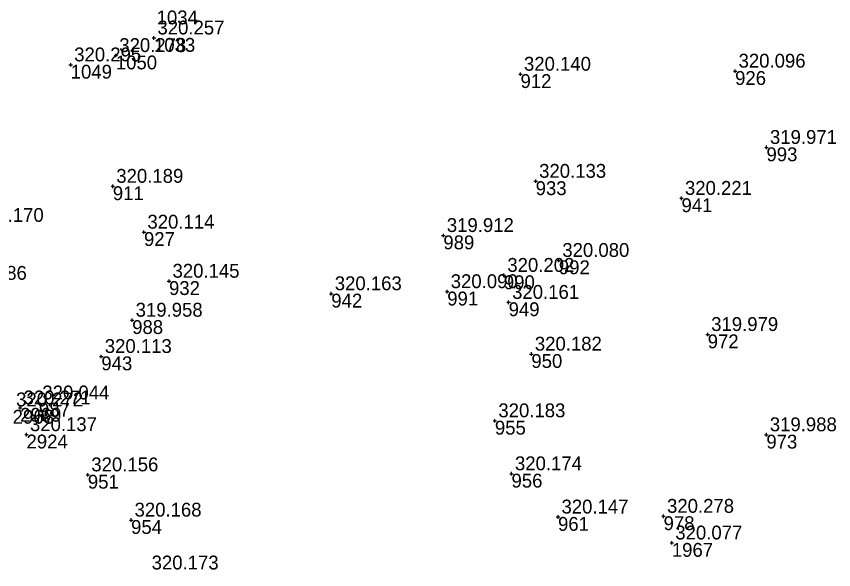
# Model space of a CAD drawing. Extents: x -829398 to -819400, y -1074439 to -1067977.
# Drawn here: x -821690.3 to -821619.6, y -1070191.9 to -1070144 of the extents above; entities that cross this region are included whole.
import ezdxf

# ---------------------------------------------------------------- set-up
doc = ezdxf.new("R2010")
doc.units = 0
for name, color, linetype in [('Vrstva 60', 7, 'Continuous'), ('Vrstva 61', 7, 'Continuous'), ('Čísla bodů_doměření_2012', 7, 'Continuous')]:
    doc.layers.add(name, color=color, linetype=linetype)

# ---------------------------------------------------------------- blocks, each defined once
blk = doc.blocks.new('BOD')
at = {"layer": 'Čísla bodů_doměření_2012'}
for p, q in [((-0.15, 0), (0.15, 0)), ((0, -0.15), (0, 0.15))]:
    blk.add_line(p, q, dxfattribs=at)

msp = doc.modelspace()

# ---------------------------------------------------------------- block references
at = {"layer": 'Vrstva 60'}
for p in [(-821678.418, -1070145.84), (-821678.418, -1070145.84), (-821681.722, -1070147.361), (-821681.722, -1070147.361), (-821685.626, -1070148.168), (-821685.626, -1070148.168), (-821646.681, -1070148.977), (-821646.681, -1070148.977), (-821628.102, -1070148.713), (-821628.102, -1070148.713), (-821625.385, -1070155.322), (-821625.385, -1070155.322), (-821625.385, -1070155.322), (-821625.385, -1070155.322), (-821645.37, -1070158.257), (-821645.37, -1070158.257), (-821645.37, -1070158.257), (-821645.37, -1070158.257), (-821681.98, -1070158.691), (-821681.98, -1070158.691), (-821681.98, -1070158.691), (-821681.98, -1070158.691), (-821632.745, -1070159.733), (-821632.745, -1070159.733), (-821632.745, -1070159.733), (-821632.745, -1070159.733), (-821679.285, -1070162.663), (-821679.285, -1070162.663), (-821679.285, -1070162.663), (-821679.285, -1070162.663), (-821653.362, -1070162.953), (-821653.362, -1070162.953), (-821653.362, -1070162.953), (-821653.362, -1070162.953), (-821643.362, -1070165.111), (-821643.362, -1070165.111), (-821643.362, -1070165.111), (-821643.362, -1070165.111), (-821677.113, -1070166.912), (-821677.113, -1070166.912), (-821677.113, -1070166.912), (-821677.113, -1070166.912), (-821648.122, -1070166.406), (-821648.122, -1070166.406), (-821648.122, -1070166.406), (-821648.122, -1070166.406), (-821663.065, -1070167.996), (-821663.065, -1070167.996), (-821663.065, -1070167.996), (-821663.065, -1070167.996), (-821653.025, -1070167.818), (-821653.025, -1070167.818), (-821653.025, -1070167.818), (-821653.025, -1070167.818), (-821647.71, -1070168.745), (-821647.71, -1070168.745), (-821647.71, -1070168.745), (-821647.71, -1070168.745), (-821680.304, -1070170.29), (-821680.304, -1070170.29), (-821680.304, -1070170.29), (-821680.304, -1070170.29), (-821630.474, -1070171.53), (-821630.474, -1070171.53), (-821630.474, -1070171.53), (-821630.474, -1070171.53), (-821645.742, -1070173.228), (-821645.742, -1070173.228), (-821645.742, -1070173.228), (-821645.742, -1070173.228), (-821682.977, -1070173.434), (-821682.977, -1070173.434), (-821682.977, -1070173.434), (-821682.977, -1070173.434), (-821688.381, -1070177.457), (-821688.381, -1070177.457), (-821688.381, -1070177.457), (-821688.381, -1070177.457), (-821690.007, -1070177.888), (-821690.007, -1070177.888), (-821690.007, -1070177.888), (-821690.007, -1070177.888), (-821648.899, -1070179.006), (-821648.899, -1070179.006), (-821648.899, -1070179.006), (-821648.899, -1070179.006), (-821689.454, -1070180.207), (-821689.454, -1070180.207), (-821689.454, -1070180.207), (-821689.454, -1070180.207), (-821625.397, -1070180.216), (-821625.397, -1070180.216), (-821625.397, -1070180.216), (-821625.397, -1070180.216), (-821684.141, -1070183.689), (-821684.141, -1070183.689), (-821684.141, -1070183.689), (-821684.141, -1070183.689), (-821647.463, -1070183.595), (-821647.463, -1070183.595), (-821647.463, -1070183.595), (-821647.463, -1070183.595), (-821643.435, -1070187.343), (-821643.435, -1070187.343), (-821643.435, -1070187.343), (-821643.435, -1070187.343), (-821634.295, -1070187.282), (-821634.295, -1070187.282), (-821634.295, -1070187.282), (-821634.295, -1070187.282), (-821680.4, -1070187.609), (-821680.4, -1070187.609), (-821680.4, -1070187.609), (-821680.4, -1070187.609), (-821633.579, -1070189.592), (-821633.579, -1070189.592), (-821633.579, -1070189.592), (-821633.579, -1070189.592)]:
    msp.add_blockref('BOD', p, dxfattribs=at)

# ---------------------------------------------------------------- texts
for s, p in [('1034', (-821678.187, -1070144.662)), ('1033', (-821678.418, -1070147.04)), ('1050', (-821681.722, -1070148.561)), ('1049', (-821685.626, -1070149.368)), ('912', (-821646.681, -1070150.177)), ('912', (-821646.681, -1070150.177)), ('926', (-821628.102, -1070149.913)), ('926', (-821628.102, -1070149.913)), ('993', (-821625.385, -1070156.522)), ('993', (-821625.385, -1070156.522)), ('933', (-821645.37, -1070159.457)), ('933', (-821645.37, -1070159.457)), ('911', (-821681.98, -1070159.891)), ('911', (-821681.98, -1070159.891)), ('941', (-821632.745, -1070160.933)), ('941', (-821632.745, -1070160.933)), ('927', (-821679.285, -1070163.863)), ('927', (-821679.285, -1070163.863)), ('989', (-821653.362, -1070164.153)), ('989', (-821653.362, -1070164.153)), ('992', (-821643.362, -1070166.311)), ('992', (-821643.362, -1070166.311)), ('932', (-821677.113, -1070168.112)), ('932', (-821677.113, -1070168.112)), ('990', (-821648.122, -1070167.606)), ('990', (-821648.122, -1070167.606)), ('942', (-821663.065, -1070169.196)), ('942', (-821663.065, -1070169.196)), ('991', (-821653.025, -1070169.018)), ('991', (-821653.025, -1070169.018)), ('949', (-821647.71, -1070169.945)), ('949', (-821647.71, -1070169.945)), ('988', (-821680.304, -1070171.49)), ('988', (-821680.304, -1070171.49)), ('972', (-821630.474, -1070172.73)), ('972', (-821630.474, -1070172.73)), ('950', (-821645.742, -1070174.428)), ('950', (-821645.742, -1070174.428)), ('943', (-821682.977, -1070174.634)), ('943', (-821682.977, -1070174.634)), ('987', (-821688.381, -1070178.657)), ('987', (-821688.381, -1070178.657)), ('2968', (-821690.655, -1070179.261)), ('2969', (-821690.007, -1070179.088)), ('955', (-821648.899, -1070180.206)), ('955', (-821648.899, -1070180.206)), ('2924', (-821689.454, -1070181.407)), ('973', (-821625.397, -1070181.416)), ('973', (-821625.397, -1070181.416)), ('951', (-821684.141, -1070184.889)), ('951', (-821684.141, -1070184.889)), ('956', (-821647.463, -1070184.795)), ('956', (-821647.463, -1070184.795)), ('961', (-821643.435, -1070188.543)), ('961', (-821643.435, -1070188.543)), ('978', (-821634.295, -1070188.482)), ('978', (-821634.295, -1070188.482)), ('954', (-821680.4, -1070188.809)), ('954', (-821680.4, -1070188.809)), ('1967', (-821633.579, -1070190.792))]:
    msp.add_text(s, height=1.2, dxfattribs=at).set_placement(p)
at = {"layer": 'Vrstva 61'}
for s, p in [('320.257', (-821678.118, -1070145.54)), ('320.278', (-821681.422, -1070147.061)), ('320.295', (-821685.326, -1070147.868)), ('320.140', (-821646.381, -1070148.677)), ('320.096', (-821627.802, -1070148.413)), ('319.971', (-821625.085, -1070155.022)), ('320.133', (-821645.07, -1070157.957)), ('320.189', (-821681.68, -1070158.391)), ('320.221', (-821632.445, -1070159.433)), ('320.170', (-821693.765, -1070161.776)), ('320.114', (-821678.985, -1070162.363)), ('319.912', (-821653.062, -1070162.653)), ('320.080', (-821643.062, -1070164.811)), ('320.145', (-821676.813, -1070166.612)), ('320.202', (-821647.822, -1070166.106)), ('320.086', (-821695.228, -1070166.795)), ('320.163', (-821662.765, -1070167.696)), ('320.090', (-821652.725, -1070167.518)), ('320.161', (-821647.41, -1070168.445)), ('319.958', (-821680.004, -1070169.99)), ('319.979', (-821630.174, -1070171.23)), ('320.182', (-821645.442, -1070172.928)), ('320.113', (-821682.677, -1070173.134)), ('320.044', (-821688.081, -1070177.157)), ('320.272', (-821690.355, -1070177.761)), ('320.271', (-821689.707, -1070177.588)), ('320.183', (-821648.599, -1070178.706)), ('320.137', (-821689.154, -1070179.907)), ('319.988', (-821625.097, -1070179.916)), ('320.156', (-821683.841, -1070183.389)), ('320.174', (-821647.163, -1070183.295)), ('320.147', (-821643.135, -1070187.043)), ('320.278', (-821633.995, -1070186.982)), ('320.168', (-821680.1, -1070187.309)), ('320.077', (-821633.279, -1070189.292)), ('320.173', (-821678.621, -1070191.891))]:
    msp.add_text(s, height=1.2, dxfattribs=at).set_placement(p)

doc.saveas('drawing.dxf')
